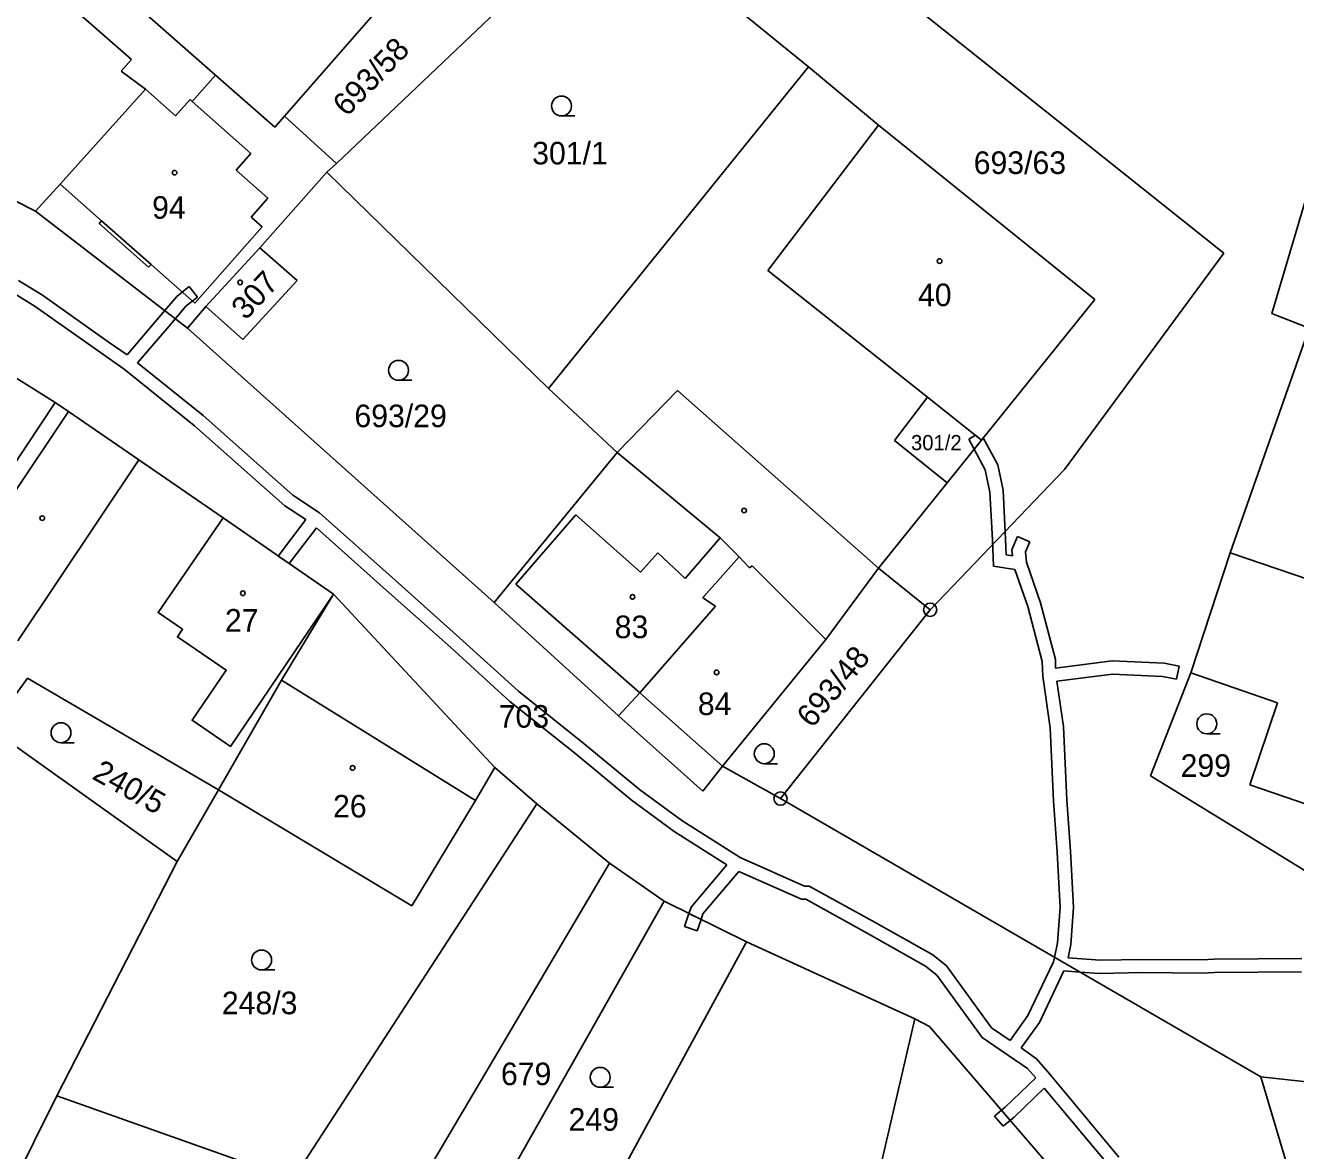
# Model space of a CAD drawing. Extents: x -747333 to -745433, y -1133152 to -1130600.
# Drawn here: x -746442.1 to -746346.5, y -1132218.2 to -1132133.5 of the extents above; entities that cross this region are included whole.
import ezdxf

# ---------------------------------------------------------------- set-up
doc = ezdxf.new("R2010")
doc.units = 0
for name, color, linetype in [('Vrstva 1', 7, 'Continuous'), ('Vrstva 18', 7, 'Continuous'), ('Vrstva 19', 7, 'Continuous'), ('Vrstva 24', 7, 'Continuous'), ('Vrstva 25', 7, 'Continuous'), ('Vrstva 3', 7, 'Continuous'), ('Vrstva 30', 7, 'Continuous'), ('Vrstva 37', 7, 'Continuous'), ('Vrstva 4', 7, 'Continuous')]:
    doc.layers.add(name, color=color, linetype=linetype)

msp = doc.modelspace()

# ---------------------------------------------------------------- linework, layer by layer
at = {"layer": 'Vrstva 1'}
for p, q in [((-746376.13, -1132131.39), (-746351.94, -1132150.67)), ((-746424.49, -1132150.27), (-746419.45, -1132144.58)), ((-746429.95, -1132156.33), (-746441.38, -1132147.52)), ((-746428.57, -1132154.69), (-746424.49, -1132150.27)), ((-746424.49, -1132150.27), (-746421.7, -1132152.74)), ((-746351.94, -1132150.67), (-746363.92, -1132166.96)), ((-746421.7, -1132152.74), (-746425.77, -1132157.17)), ((-746429.95, -1132156.33), (-746428.57, -1132154.69)), ((-746425.77, -1132157.17), (-746428.57, -1132154.69)), ((-746429.95, -1132156.33), (-746406.86, -1132176.98)), ((-746397.61, -1132165.68), (-746389.84, -1132172.12)), ((-746363.92, -1132166.96), (-746374.04, -1132177.52)), ((-746389.84, -1132172.12), (-746388.41, -1132173.53)), ((-746391.07, -1132176.53), (-746388.41, -1132173.53)), ((-746387.63, -1132174.36), (-746388.41, -1132173.53)), ((-746387.45, -1132174.22), (-746387.63, -1132174.36)), ((-746381.9, -1132179.76), (-746387.45, -1132174.22)), ((-746381.9, -1132179.76), (-746377.93, -1132174.38)), ((-746390.21, -1132177.25), (-746395.9, -1132183.77)), ((-746391.15, -1132176.62), (-746391.07, -1132176.53)), ((-746391.15, -1132176.62), (-746390.21, -1132177.25)), ((-746389.67, -1132189.29), (-746381.9, -1132179.76))]:
    msp.add_line(p, q, dxfattribs=at)
for points in [[(-746383.2, -1132136.66), (-746398.24, -1132124.43)], [(-746345.51, -1132156.33), (-746348.32, -1132155.23), (-746339.72, -1132126.2)], [(-746402.67, -1132128.64), (-746418.74, -1132143.92)], [(-746434.15, -1132136.09), (-746439.72, -1132131.22)], [(-746422.65, -1132140.36), (-746415.8, -1132132.54)], [(-746434.93, -1132136.99), (-746434.15, -1132136.09)], [(-746433.12, -1132138.33), (-746434.93, -1132136.99)], [(-746402.78, -1132160.86), (-746383.2, -1132136.66)], [(-746377.92, -1132141.05), (-746383.2, -1132136.66)], [(-746429.6, -1132139.26), (-746427.83, -1132137.27)], [(-746427.83, -1132137.27), (-746423.38, -1132141.19)], [(-746458.58, -1132138.82), (-746441.38, -1132147.52)], [(-746433.12, -1132138.33), (-746439.53, -1132145.49)], [(-746433.12, -1132138.33), (-746430.85, -1132140.35)], [(-746430.85, -1132140.35), (-746429.75, -1132139.12)], [(-746429.75, -1132139.12), (-746429.6, -1132139.26)], [(-746423.38, -1132141.19), (-746422.65, -1132140.36)], [(-746422.65, -1132140.36), (-746418.74, -1132143.92)], [(-746361.64, -1132154.17), (-746377.92, -1132141.05)], [(-746418.74, -1132143.92), (-746419.45, -1132144.58)], [(-746419.45, -1132144.58), (-746402.78, -1132160.86)], [(-746439.53, -1132145.49), (-746441.38, -1132147.52)], [(-746439.9, -1132161.92), (-746453.69, -1132153.29)], [(-746370.18, -1132164.75), (-746361.64, -1132154.17)], [(-746345.51, -1132156.33), (-746351.46, -1132173.24)], [(-746397.61, -1132165.68), (-746402.78, -1132160.86)], [(-746439.9, -1132161.92), (-746452.21, -1132180.46)], [(-746438.91, -1132162.6), (-746439.9, -1132161.92)], [(-746374.25, -1132161.52), (-746376.72, -1132164.77)], [(-746374.25, -1132161.52), (-746370.18, -1132164.75)], [(-746438.91, -1132162.6), (-746433.6, -1132166.24)], [(-746376.72, -1132164.77), (-746372.76, -1132167.96)], [(-746372.76, -1132167.96), (-746370.18, -1132164.75)], [(-746406.86, -1132176.98), (-746397.61, -1132165.68)], [(-746433.6, -1132166.24), (-746427.27, -1132170.61)], [(-746377.93, -1132174.38), (-746372.76, -1132167.96)], [(-746418.95, -1132176.36), (-746427.27, -1132170.61)], [(-746354.43, -1132182.28), (-746351.46, -1132173.24)], [(-746374.04, -1132177.52), (-746377.93, -1132174.38)], [(-746422.87, -1132182.82), (-746418.95, -1132176.36)], [(-746418.95, -1132176.36), (-746406.82, -1132189.39)], [(-746397.51, -1132185.52), (-746406.86, -1132176.98)], [(-746385.31, -1132191.74), (-746374.04, -1132177.52)], [(-746441.98, -1132182.67), (-746444.75, -1132186.48)], [(-746427.61, -1132191.08), (-746441.98, -1132182.67)], [(-746422.87, -1132182.82), (-746427.61, -1132191.08)], [(-746357.46, -1132190.03), (-746354.43, -1132182.28)], [(-746347.89, -1132184.52), (-746354.43, -1132182.28)], [(-746395.9, -1132183.77), (-746397.51, -1132185.52)], [(-746349.97, -1132190.7), (-746347.89, -1132184.52)], [(-746391.16, -1132191.17), (-746397.51, -1132185.52)], [(-746444.75, -1132186.48), (-746430.73, -1132196.48)], [(-746406.82, -1132189.39), (-746408.27, -1132191.87)], [(-746403.66, -1132192.14), (-746406.82, -1132189.39)], [(-746389.67, -1132189.29), (-746391.16, -1132191.17)], [(-746389.67, -1132189.29), (-746385.31, -1132191.74)], [(-746344.02, -1132198.28), (-746357.46, -1132190.03)], [(-746427.61, -1132191.08), (-746430.73, -1132196.48)], [(-746427.61, -1132191.08), (-746413.07, -1132199.82)], [(-746342.14, -1132193.39), (-746349.97, -1132190.7)], [(-746413.23, -1132206.88), (-746403.66, -1132192.14)], [(-746413.07, -1132199.82), (-746408.27, -1132191.87)], [(-746403.66, -1132192.14), (-746398.19, -1132196.61)], [(-746385.31, -1132191.74), (-746349.14, -1132212.69)], [(-746430.73, -1132196.48), (-746439.77, -1132214.12)], [(-746398.19, -1132196.61), (-746414.98, -1132225.06)], [(-746398.19, -1132196.61), (-746394.06, -1132199.47)], [(-746394.06, -1132199.47), (-746409.61, -1132226.97)], [(-746394.06, -1132199.47), (-746387.86, -1132202.51)], [(-746387.86, -1132202.51), (-746402.53, -1132229.49)], [(-746387.86, -1132202.51), (-746375.2, -1132208.32)], [(-746413.23, -1132206.88), (-746422.02, -1132220.4)], [(-746375.2, -1132208.32), (-746379.95, -1132228.73)], [(-746374.1, -1132208.89), (-746375.2, -1132208.32)], [(-746361.01, -1132224.1), (-746374.1, -1132208.89)], [(-746349.14, -1132212.69), (-746346.6, -1132221.28)], [(-746349.14, -1132212.69), (-746329.17, -1132214.87)], [(-746439.77, -1132214.12), (-746451.89, -1132238.47)], [(-746422.02, -1132220.4), (-746439.77, -1132214.12)]]:
    msp.add_lwpolyline(points, dxfattribs=at)
at = {"layer": 'Vrstva 24'}
for p, q in [((-746374.09, -1132177.52), (-746373.99, -1132177.52)), ((-746385.36, -1132191.74), (-746385.26, -1132191.74))]:
    msp.add_line(p, q, dxfattribs=at)
for centre in [(-746374.04, -1132177.52), (-746385.31, -1132191.74)]:
    msp.add_circle(centre, 0.499289, dxfattribs=at)
at = {"layer": 'Vrstva 25'}
for p, q in [((-746401.79, -1132140.35), (-746400.79, -1132140.35)), ((-746414.06, -1132160.25), (-746413.06, -1132160.25)), ((-746439.47, -1132187.53), (-746438.47, -1132187.53)), ((-746353.22, -1132186.86), (-746352.22, -1132186.86)), ((-746386.53, -1132189.11), (-746385.53, -1132189.11)), ((-746424.37, -1132204.64), (-746423.37, -1132204.64)), ((-746398.88, -1132213.47), (-746397.88, -1132213.47))]:
    msp.add_line(p, q, dxfattribs=at)
for centre, radius in [((-746401.79, -1132139.6), 0.75), ((-746430.92, -1132144.62), 0.174503), ((-746373.33, -1132151.28), 0.174503), ((-746425.98, -1132152.88), 0.174503), ((-746414.06, -1132159.5), 0.75), ((-746440.88, -1132170.63), 0.174503), ((-746388.05, -1132170.05), 0.174503), ((-746425.78, -1132176.28), 0.174503), ((-746396.45, -1132176.56), 0.174503), ((-746390.12, -1132182.24), 0.174503), ((-746353.22, -1132186.11), 0.75), ((-746439.47, -1132186.78), 0.75), ((-746386.53, -1132188.36), 0.75), ((-746417.52, -1132189.43), 0.174503), ((-746424.37, -1132203.89), 0.75), ((-746398.88, -1132212.72), 0.75)]:
    msp.add_circle(centre, radius, dxfattribs=at)
at = {"layer": 'Vrstva 3'}
for points in [[(-746437.54, -1132128.72), (-746427.83, -1132137.27)], [(-746422.65, -1132140.36), (-746415.8, -1132132.54)], [(-746427.83, -1132137.27), (-746423.38, -1132141.19)], [(-746433.12, -1132138.33), (-746439.53, -1132145.49)], [(-746433.12, -1132138.33), (-746430.85, -1132140.35)], [(-746430.85, -1132140.35), (-746429.75, -1132139.12)], [(-746429.75, -1132139.12), (-746429.6, -1132139.26)], [(-746429.6, -1132139.26), (-746425.18, -1132143.19)], [(-746423.38, -1132141.19), (-746422.65, -1132140.36)], [(-746377.92, -1132141.05), (-746386.25, -1132151.99)], [(-746361.64, -1132154.17), (-746377.92, -1132141.05)], [(-746425.18, -1132143.19), (-746426.28, -1132144.42)], [(-746426.28, -1132144.42), (-746423.89, -1132146.55)], [(-746439.53, -1132145.49), (-746436.41, -1132148.24)], [(-746425.15, -1132147.97), (-746423.89, -1132146.55)], [(-746432.68, -1132151.53), (-746436.41, -1132148.24)], [(-746424.32, -1132148.7), (-746425.15, -1132147.97)], [(-746429.39, -1132154.44), (-746424.32, -1132148.7)], [(-746428.57, -1132154.69), (-746424.49, -1132150.27)], [(-746424.49, -1132150.27), (-746421.7, -1132152.74)], [(-746432.68, -1132151.53), (-746429.39, -1132154.44)], [(-746386.25, -1132151.99), (-746374.25, -1132161.52)], [(-746421.7, -1132152.74), (-746425.77, -1132157.17)], [(-746370.18, -1132164.75), (-746361.64, -1132154.17)], [(-746425.77, -1132157.17), (-746428.57, -1132154.69)], [(-746374.25, -1132161.52), (-746370.18, -1132164.75)], [(-746400.72, -1132170.37), (-746405.23, -1132175.59)], [(-746395.85, -1132174.69), (-746400.72, -1132170.37)], [(-746427.27, -1132170.61), (-746432.16, -1132177.73), (-746430.31, -1132178.99), (-746430.7, -1132179.57), (-746427.03, -1132182.07), (-746429.6, -1132185.84), (-746426.7, -1132187.81), (-746418.95, -1132176.36)], [(-746418.95, -1132176.36), (-746427.27, -1132170.61)], [(-746392.49, -1132175.17), (-746389.84, -1132172.12)], [(-746389.84, -1132172.12), (-746388.41, -1132173.53)], [(-746394.53, -1132173.23), (-746395.85, -1132174.69)], [(-746392.49, -1132175.17), (-746394.53, -1132173.23)], [(-746354.43, -1132182.28), (-746351.46, -1132173.24)], [(-746351.46, -1132173.24), (-746337.16, -1132178.1)], [(-746391.07, -1132176.53), (-746388.41, -1132173.53)], [(-746391.07, -1132176.53), (-746388.41, -1132173.53)], [(-746387.63, -1132174.36), (-746388.41, -1132173.53)], [(-746387.45, -1132174.22), (-746387.63, -1132174.36)], [(-746381.9, -1132179.76), (-746387.45, -1132174.22)], [(-746405.23, -1132175.59), (-746395.9, -1132183.77)], [(-746390.21, -1132177.25), (-746395.9, -1132183.77)], [(-746390.21, -1132177.25), (-746395.9, -1132183.77)], [(-746391.15, -1132176.62), (-746391.07, -1132176.53)], [(-746391.15, -1132176.62), (-746391.07, -1132176.53)], [(-746391.15, -1132176.62), (-746390.21, -1132177.25)], [(-746391.15, -1132176.62), (-746390.21, -1132177.25)], [(-746389.67, -1132189.29), (-746381.9, -1132179.76)], [(-746422.87, -1132182.82), (-746427.61, -1132191.08)], [(-746408.27, -1132191.87), (-746422.87, -1132182.82)], [(-746347.89, -1132184.52), (-746354.43, -1132182.28)], [(-746395.9, -1132183.77), (-746389.67, -1132189.29)], [(-746349.97, -1132190.7), (-746347.89, -1132184.52)], [(-746427.61, -1132191.08), (-746413.07, -1132199.82)], [(-746342.14, -1132193.39), (-746349.97, -1132190.7)], [(-746413.07, -1132199.82), (-746408.27, -1132191.87)]]:
    msp.add_lwpolyline(points, dxfattribs=at)
at = {"layer": 'Vrstva 30'}
for points in [[(-746442.67, -1132152.73), (-746440.86, -1132153.85)], [(-746430.74, -1132153.93), (-746429.82, -1132153.2)], [(-746429.82, -1132153.2), (-746429.19, -1132153.98)], [(-746441.41, -1132154.69), (-746443.15, -1132153.61)], [(-746440.86, -1132153.85), (-746435.91, -1132157.35)], [(-746432.11, -1132155.53), (-746430.74, -1132153.93)], [(-746429.19, -1132153.98), (-746430.04, -1132154.65)], [(-746436.49, -1132158.17), (-746441.41, -1132154.69)], [(-746430.04, -1132154.65), (-746431.35, -1132156.19)], [(-746434.5, -1132158.33), (-746432.11, -1132155.53)], [(-746431.35, -1132156.19), (-746433.7, -1132158.94)], [(-746435.91, -1132157.35), (-746434.5, -1132158.33)], [(-746434.71, -1132159.4), (-746436.49, -1132158.17)], [(-746433.7, -1132158.94), (-746428.77, -1132162.91)], [(-746429.41, -1132163.67), (-746434.71, -1132159.4)], [(-746428.77, -1132162.91), (-746422.01, -1132168.9)], [(-746422.61, -1132169.7), (-746429.41, -1132163.67)], [(-746371.14, -1132164.67), (-746370.63, -1132164.39)], [(-746370.73, -1132165.43), (-746371.14, -1132164.67)], [(-746370.73, -1132165.43), (-746370.18, -1132164.75)], [(-746370.18, -1132164.75), (-746370.73, -1132165.43)], [(-746370.63, -1132164.39), (-746370.18, -1132164.75)], [(-746370.18, -1132164.75), (-746370.05, -1132164.58)], [(-746370.05, -1132164.58), (-746368.95, -1132166.62)], [(-746369.89, -1132166.98), (-746370.73, -1132165.43)], [(-746368.95, -1132166.62), (-746368.54, -1132168.53)], [(-746369.54, -1132168.66), (-746369.89, -1132166.98)], [(-746369.36, -1132172.25), (-746369.54, -1132168.66)], [(-746368.54, -1132168.53), (-746368.36, -1132172.21)], [(-746422.01, -1132168.9), (-746420, -1132170.22)], [(-746421.03, -1132170.74), (-746422.61, -1132169.7)], [(-746420, -1132170.22), (-746414.32, -1132175.3)], [(-746423.12, -1132173.48), (-746421.03, -1132170.74)], [(-746420.23, -1132171.35), (-746422.29, -1132174.05)], [(-746414.98, -1132176.04), (-746420.23, -1132171.35)], [(-746369.28, -1132174.24), (-746369.36, -1132172.25)], [(-746368.36, -1132172.21), (-746368.32, -1132173.38)], [(-746367.89, -1132173.02), (-746367.47, -1132172.02)], [(-746367.47, -1132172.02), (-746366.55, -1132172.41)], [(-746366.55, -1132172.41), (-746366.87, -1132173.16)], [(-746368.32, -1132173.38), (-746367.84, -1132173.46)], [(-746367.84, -1132173.46), (-746367.89, -1132173.02)], [(-746366.87, -1132173.16), (-746366.8, -1132173.95)], [(-746422.29, -1132174.05), (-746423.12, -1132173.48)], [(-746367.66, -1132174.5), (-746369.28, -1132174.24)], [(-746366.8, -1132173.95), (-746365.74, -1132176.99)], [(-746414.32, -1132175.3), (-746409.47, -1132179.63)], [(-746366.7, -1132177.28), (-746367.66, -1132174.5)], [(-746410.13, -1132180.37), (-746414.98, -1132176.04)], [(-746365.74, -1132176.99), (-746364.62, -1132181.27)], [(-746365.62, -1132181.43), (-746366.7, -1132177.28)], [(-746409.47, -1132179.63), (-746405.04, -1132183.66)], [(-746405.68, -1132184.42), (-746410.13, -1132180.37)], [(-746365.57, -1132182.52), (-746365.62, -1132181.43)], [(-746364.62, -1132181.27), (-746364.6, -1132181.92)], [(-746364.6, -1132181.92), (-746360.35, -1132181.38)], [(-746360.35, -1132181.38), (-746356.44, -1132181.54)], [(-746356.44, -1132181.54), (-746355.29, -1132181.78)], [(-746355.29, -1132181.78), (-746355.5, -1132182.76)], [(-746365.01, -1132186.41), (-746365.57, -1132182.52)], [(-746360.31, -1132182.38), (-746364.5, -1132182.91)], [(-746364.5, -1132182.91), (-746364.01, -1132186.31)], [(-746356.56, -1132182.54), (-746360.31, -1132182.38)], [(-746355.5, -1132182.76), (-746356.56, -1132182.54)], [(-746405.04, -1132183.66), (-746400.08, -1132187.61)], [(-746400.7, -1132188.39), (-746405.68, -1132184.42)], [(-746364.76, -1132191.9), (-746365.01, -1132186.41)], [(-746364.01, -1132186.31), (-746363.76, -1132191.85)], [(-746400.08, -1132187.61), (-746395.92, -1132191.05)], [(-746396.54, -1132191.83), (-746400.7, -1132188.39)], [(-746395.92, -1132191.05), (-746392.74, -1132193.39)], [(-746393.3, -1132194.21), (-746396.54, -1132191.83)], [(-746364.49, -1132195.76), (-746364.76, -1132191.9)], [(-746363.76, -1132191.85), (-746363.49, -1132195.7)], [(-746392.74, -1132193.39), (-746388.35, -1132196.17)], [(-746389.34, -1132196.73), (-746393.3, -1132194.21)], [(-746388.35, -1132196.17), (-746383.5, -1132198.32)], [(-746364.25, -1132199.93), (-746364.49, -1132195.76)], [(-746363.49, -1132195.7), (-746363.25, -1132199.93)], [(-746392.04, -1132199.92), (-746389.34, -1132196.73)], [(-746388.44, -1132197.22), (-746391.16, -1132200.42)], [(-746383.72, -1132199.32), (-746388.44, -1132197.22)], [(-746383.5, -1132198.32), (-746383.15, -1132198.32)], [(-746383.15, -1132198.32), (-746378.13, -1132201.08)], [(-746392.2, -1132200.38), (-746392.04, -1132199.92)], [(-746383.41, -1132199.32), (-746383.72, -1132199.32)], [(-746378.61, -1132201.96), (-746383.41, -1132199.32)], [(-746364.45, -1132202.59), (-746364.25, -1132199.93)], [(-746363.25, -1132199.93), (-746363.45, -1132202.73)], [(-746392.53, -1132201.36), (-746392.2, -1132200.38)], [(-746391.29, -1132200.83), (-746392.2, -1132200.38)], [(-746392.2, -1132200.38), (-746391.29, -1132200.83)], [(-746391.29, -1132200.83), (-746391.59, -1132201.68)], [(-746391.16, -1132200.42), (-746391.29, -1132200.83)], [(-746378.13, -1132201.08), (-746373.84, -1132203.51)], [(-746391.59, -1132201.68), (-746392.53, -1132201.36)], [(-746374.4, -1132204.35), (-746378.61, -1132201.96)], [(-746364.68, -1132203.69), (-746364.45, -1132202.59)], [(-746363.45, -1132202.73), (-746363.66, -1132203.72)], [(-746373.84, -1132203.51), (-746372.82, -1132204.33)], [(-746366.68, -1132208.07), (-746364.75, -1132204.02)], [(-746364.75, -1132204.02), (-746364.68, -1132203.69)], [(-746363.66, -1132203.72), (-746361.25, -1132203.91)], [(-746361.25, -1132203.91), (-746358.07, -1132203.84)], [(-746358.07, -1132203.84), (-746353.62, -1132203.87)], [(-746353.62, -1132203.87), (-746352.67, -1132203.82)], [(-746352.67, -1132203.82), (-746346.06, -1132203.78)], [(-746373.54, -1132205.03), (-746374.4, -1132204.35)], [(-746372.82, -1132204.33), (-746369.42, -1132208.99)], [(-746363.97, -1132204.7), (-746365.82, -1132208.59)], [(-746362.77, -1132204.8), (-746363.97, -1132204.7)], [(-746361.29, -1132204.91), (-746362.77, -1132204.8)], [(-746358.05, -1132204.84), (-746361.29, -1132204.91)], [(-746353.6, -1132204.87), (-746358.05, -1132204.84)], [(-746352.65, -1132204.82), (-746353.6, -1132204.87)], [(-746346.08, -1132204.78), (-746352.65, -1132204.82)], [(-746370.12, -1132209.73), (-746373.54, -1132205.03)], [(-746368.01, -1132209.95), (-746366.68, -1132208.07)], [(-746365.82, -1132208.59), (-746367.18, -1132210.51)], [(-746366.71, -1132212.06), (-746370.12, -1132209.73)], [(-746369.42, -1132208.99), (-746368.01, -1132209.95)], [(-746367.18, -1132210.51), (-746366.03, -1132211.32)], [(-746366.03, -1132211.32), (-746365.03, -1132212.47)], [(-746366.1, -1132212.77), (-746366.71, -1132212.06)], [(-746365.03, -1132212.47), (-746359.84, -1132218.72)], [(-746368.4, -1132214.97), (-746366.1, -1132212.77)], [(-746365.45, -1132213.53), (-746367.72, -1132215.71)], [(-746360.58, -1132219.38), (-746365.45, -1132213.53)], [(-746369.19, -1132215.64), (-746368.67, -1132215.2)], [(-746368.67, -1132215.2), (-746368.4, -1132214.97)], [(-746368.02, -1132215.96), (-746368.67, -1132215.2)], [(-746368.67, -1132215.2), (-746368.02, -1132215.96)], [(-746368.55, -1132216.4), (-746369.19, -1132215.64)], [(-746368.02, -1132215.96), (-746368.55, -1132216.4)], [(-746367.72, -1132215.71), (-746368.02, -1132215.96)]]:
    msp.add_lwpolyline(points, dxfattribs=at)
at = {"layer": 'Vrstva 37'}
for centre in [(-746430.92, -1132144.62), (-746373.33, -1132151.28), (-746425.98, -1132152.88), (-746425.78, -1132176.28), (-746396.45, -1132176.56), (-746390.12, -1132182.24), (-746417.52, -1132189.43)]:
    msp.add_circle(centre, 0.174503, dxfattribs=at)
at = {"layer": 'Vrstva 4'}
for p, q in [((-746400.72, -1132170.37), (-746405.23, -1132175.59)), ((-746395.85, -1132174.69), (-746400.72, -1132170.37)), ((-746392.49, -1132175.17), (-746389.84, -1132172.12)), ((-746394.53, -1132173.23), (-746395.85, -1132174.69)), ((-746392.49, -1132175.17), (-746394.53, -1132173.23)), ((-746405.23, -1132175.59), (-746395.9, -1132183.77))]:
    msp.add_line(p, q, dxfattribs=at)
for points in [[(-746437.54, -1132128.72), (-746427.83, -1132137.27)], [(-746429.6, -1132139.26), (-746425.18, -1132143.19)], [(-746377.92, -1132141.05), (-746386.25, -1132151.99)], [(-746425.18, -1132143.19), (-746426.28, -1132144.42)], [(-746426.28, -1132144.42), (-746423.89, -1132146.55)], [(-746439.53, -1132145.49), (-746436.41, -1132148.24)], [(-746425.15, -1132147.97), (-746423.89, -1132146.55)], [(-746436.41, -1132148.24), (-746436.59, -1132148.45)], [(-746436.59, -1132148.45), (-746432.87, -1132151.74)], [(-746432.68, -1132151.53), (-746436.41, -1132148.24)], [(-746424.32, -1132148.7), (-746425.15, -1132147.97)], [(-746429.39, -1132154.44), (-746424.32, -1132148.7)], [(-746432.87, -1132151.74), (-746432.68, -1132151.53)], [(-746432.68, -1132151.53), (-746429.39, -1132154.44)], [(-746386.25, -1132151.99), (-746374.25, -1132161.52)], [(-746393.06, -1132161.01), (-746397.61, -1132165.68)], [(-746377.93, -1132174.38), (-746393.06, -1132161.01)], [(-746438.91, -1132162.6), (-746447.75, -1132175.82)], [(-746442.73, -1132179.87), (-746433.6, -1132166.24)], [(-746427.27, -1132170.61), (-746432.16, -1132177.73), (-746430.31, -1132178.99), (-746430.7, -1132179.57), (-746427.03, -1132182.07), (-746429.6, -1132185.84), (-746426.7, -1132187.81), (-746418.95, -1132176.36)], [(-746351.46, -1132173.24), (-746337.16, -1132178.1)], [(-746408.27, -1132191.87), (-746422.87, -1132182.82)], [(-746395.9, -1132183.77), (-746389.67, -1132189.29)]]:
    msp.add_lwpolyline(points, dxfattribs=at)

# ---------------------------------------------------------------- texts
at = {"layer": 'Vrstva 18'}
for s, rotation, p in [('693/58', 46.04166, (-746417.95, -1132140.47)), ('693/48', 50.14134, (-746382.93, -1132186.5)), ('240/5', 330.85197, (-746437.21, -1132190.21))]:
    msp.add_text(s, height=1.7, rotation=rotation, dxfattribs=at).set_placement(p)
for s, height, p in [('301/1', 1.7, (-746404, -1132144)), ('693/63', 1.7, (-746370.764458, -1132144.72)), ('693/29', 1.7, (-746417.38, -1132163.78)), ('301/2', 1.14, (-746375.485004, -1132165.51)), ('703', 1.7, (-746406.52, -1132186.4)), ('299', 1.7, (-746355.19, -1132190.1)), ('248/3', 1.7, (-746427.36, -1132207.97)), ('679', 1.7, (-746406.35, -1132213.31)), ('249', 1.7, (-746401.26, -1132216.74))]:
    msp.add_text(s, height=height, dxfattribs=at).set_placement(p)
at = {"layer": 'Vrstva 19'}
for s, p in [('94', (-746432.61, -1132148.09)), ('40', (-746374.96, -1132154.67)), ('27', (-746427.13, -1132179.17)), ('83', (-746397.79, -1132179.66)), ('84', (-746391.53, -1132185.45)), ('26', (-746418.99, -1132193.16))]:
    msp.add_text(s, height=1.7, dxfattribs=at).set_placement(p)
msp.add_text('307', height=1.7, rotation=46.8, dxfattribs=at).set_placement((-746425.567141, -1132155.788719))

doc.saveas('drawing.dxf')
